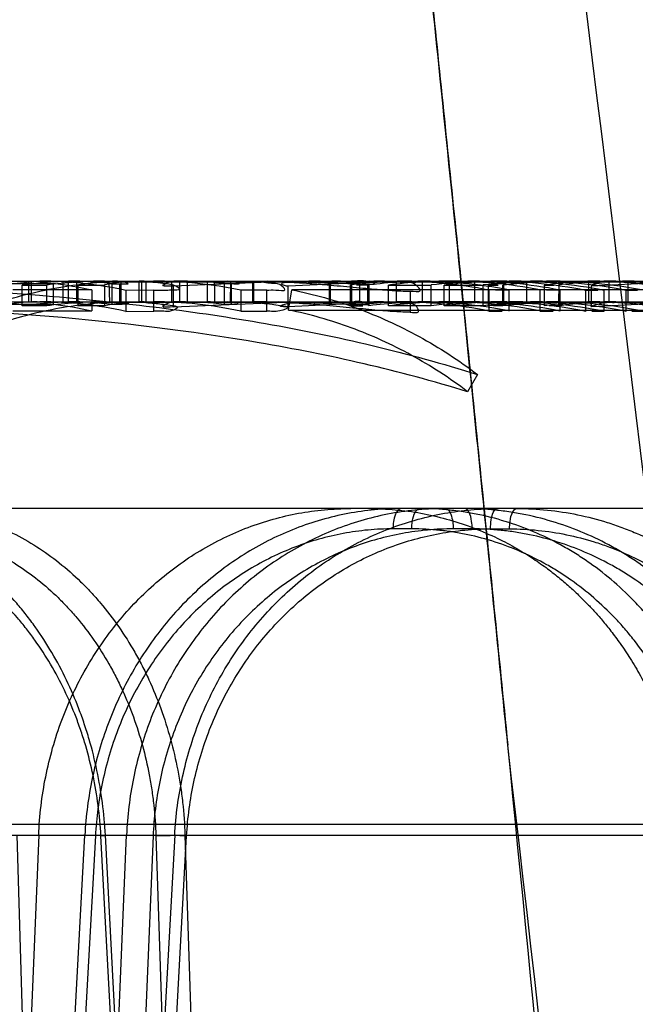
# Model space of a CAD drawing. Header units: millimetres. Extents: x 0 to 297, y 0 to 210.
# Tile 329 of 499: x 145.287 to 145.3495, y 160.0511 to 160.1511. Entities that reach past the tile are written whole.
import ezdxf

# ---------------------------------------------------------------- set-up
doc = ezdxf.new("R2010")
doc.units = ezdxf.units.MM
doc.header["$LTSCALE"] = 16.335
doc.layers.add('INTFCLR_144815', color=7, linetype='CONTINUOUS')

msp = doc.modelspace()

# ---------------------------------------------------------------- linework, layer by layer
at = {"layer": 'INTFCLR_144815', "color": 9, "linetype": 'Continuous'}
for p, q in [((145.2470175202, 160.1245647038), (145.3749629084, 160.124564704)), ((145.2927495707, 160.1224642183), (145.2927495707, 160.1245642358)), ((145.297091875, 160.1243015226), (145.297091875, 160.1221916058)), ((145.3040045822, 160.1224644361), (145.3040045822, 160.1245644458)), ((145.3084507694, 160.1243091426), (145.3084507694, 160.1221995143)), ((145.3206759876, 160.1245647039), (145.3206759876, 160.1224647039)), ((145.3215070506, 160.1224647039), (145.3215070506, 160.1245647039)), ((145.325200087, 160.1245647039), (145.325200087, 160.1224647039)), ((145.3278594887, 160.1224647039), (145.3278594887, 160.1245647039)), ((145.3450576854, 160.1219494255), (145.3450576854, 160.1240682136)), ((145.3005667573, 160.1215016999), (145.3005667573, 160.123637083)), ((145.3120555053, 160.1215205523), (145.3120555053, 160.1236552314)), ((145.2859169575, 160.1224647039), (145.2930516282, 160.1224647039)), ((145.2955687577, 160.1224647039), (145.2969051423, 160.1224647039)), ((145.2970518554, 160.1224647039), (145.3036085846, 160.1224647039)), ((145.3063333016, 160.1224646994), (145.3121369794, 160.1224647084)), ((145.3132011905, 160.122464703), (145.322526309, 160.122464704)), ((145.3229137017, 160.1224647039), (145.3267744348, 160.1224647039)), ((145.3273896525, 160.1224647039), (145.3307328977, 160.1224647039)), ((145.332493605, 160.1224647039), (145.3364388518, 160.1224647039)), ((145.3366769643, 160.1224647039), (145.3446534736, 160.1224647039)), ((145.3462889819, 160.1224647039), (145.3538668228, 160.1224647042)), ((145.3686807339, 160.1014647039), (145.0977518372, 160.1014647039)), ((145.3267743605, 160.099401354), (145.3248767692, 160.099401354)), ((145.3329199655, 160.099401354), (145.3309807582, 160.099401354)), ((145.3347771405, 160.099401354), (145.3367163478, 160.099401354)), ((145.0341136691, 160.0693955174), (145.4308861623, 160.0693955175)), ((145.0806249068, 160.0682964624), (145.4036327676, 160.0682964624)), ((145.2888345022, 159.9964647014), (145.2866897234, 160.0682964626)), ((145.2896389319, 159.9964647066), (145.2935710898, 160.0682964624)), ((145.2946450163, 160.0682232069), (145.29071477, 159.9964647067)), ((145.2947559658, 159.9964647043), (145.2978080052, 160.0682964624)), ((145.2952080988, 160.0682232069), (145.296053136, 160.0682897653)), ((145.2952080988, 160.0682232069), (145.296053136, 160.0682897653)), ((145.2989986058, 159.9964647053), (145.2952080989, 160.068223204)), ((145.2994521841, 159.9964647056), (145.2956548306, 160.0682964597)), ((145.3005072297, 160.0682232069), (145.2974602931, 159.9964647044)), ((145.3026975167, 160.068296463), (145.2987506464, 159.9964647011)), ((145.2999688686, 159.9964647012), (145.3039135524, 160.0682232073)), ((145.3007950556, 160.0682232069), (145.3037412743, 160.0682964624)), ((145.3007950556, 160.0682232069), (145.3031131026, 159.9964647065)), ((145.3037412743, 160.0682964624), (145.3060587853, 159.9964647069))]:
    msp.add_line(p, q, dxfattribs=at)
at = {"layer": 'INTFCLR_144815', "color": 6, "linetype": 'Continuous'}
for p, q in [((145.2849895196, 160.1241748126), (145.2887341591, 160.1245647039)), ((145.285112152, 160.1243143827), (145.2903634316, 160.1243143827)), ((145.2872171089, 160.1220546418), (145.2872171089, 160.1241695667)), ((145.2872171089, 160.1241668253), (145.2896947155, 160.1241668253)), ((145.2878826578, 160.1224647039), (145.2878826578, 160.1245647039)), ((145.2881319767, 160.1245647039), (145.2881319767, 160.1224647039)), ((145.2896947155, 160.1220517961), (145.2896947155, 160.1241668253)), ((145.2903634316, 160.124310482), (145.2903634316, 160.1222009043)), ((145.2913419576, 160.1245647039), (145.2913419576, 160.1224647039)), ((145.2919133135, 160.1224642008), (145.2919133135, 160.1245642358)), ((145.2927495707, 160.1245642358), (145.2919133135, 160.1245642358)), ((145.2972165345, 160.124492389), (145.2927495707, 160.1245642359)), ((145.2928631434, 160.1241703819), (145.2928631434, 160.1220554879)), ((145.2928631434, 160.1241703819), (145.2955692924, 160.1241703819)), ((145.2955692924, 160.1241745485), (145.2955692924, 160.1220598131)), ((145.2959982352, 160.1244992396), (145.2960845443, 160.1224016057)), ((145.2959982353, 160.1244992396), (145.3635080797, 160.1244992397)), ((145.2963595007, 160.1243011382), (145.297091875, 160.1243015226)), ((145.2963595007, 160.1221912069), (145.2963595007, 160.1243011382)), ((145.2970518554, 160.1245647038), (145.2997564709, 160.1244918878)), ((145.2972165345, 160.124492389), (145.2972165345, 160.1223896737)), ((145.2991013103, 160.1224647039), (145.2991013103, 160.1245647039)), ((145.2993350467, 160.1245647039), (145.2993350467, 160.1224647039)), ((145.2997564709, 160.1244918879), (145.2997564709, 160.1223891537)), ((145.3023632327, 160.1245647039), (145.3023632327, 160.1224647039)), ((145.3147082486, 160.1245647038), (145.3025637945, 160.1240655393)), ((145.3025637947, 160.1219466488), (145.3025637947, 160.1240655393)), ((145.3032202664, 160.1224644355), (145.3032202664, 160.1245644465)), ((145.3040045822, 160.1245644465), (145.3032202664, 160.1245644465)), ((145.3083676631, 160.1244956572), (145.3040045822, 160.1245644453)), ((145.3059971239, 160.1245583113), (145.3063332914, 160.1245647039)), ((145.3059971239, 160.1245583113), (145.3059971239, 160.122458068)), ((145.3067866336, 160.1244951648), (145.3060248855, 160.1244998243)), ((145.3067866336, 160.1244951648), (145.3060248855, 160.1244998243)), ((145.3121369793, 160.124564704), (145.3067866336, 160.1244951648)), ((145.3067866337, 160.122392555), (145.3067866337, 160.1244951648)), ((145.3077651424, 160.124309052), (145.3084507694, 160.1243091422)), ((145.3077651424, 160.1221994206), (145.3077651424, 160.1243090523)), ((145.3107206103, 160.1244956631), (145.3080495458, 160.124564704)), ((145.3083676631, 160.1223930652), (145.3083968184, 160.1245647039)), ((145.3105991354, 160.1245647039), (145.3105991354, 160.1224647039)), ((145.3107206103, 160.124495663), (145.3107206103, 160.1223930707)), ((145.3132011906, 160.1245647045), (145.322327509, 160.1242529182)), ((145.3142404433, 160.1240809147), (145.3245160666, 160.1245647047)), ((145.3142404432, 160.1219626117), (145.3142404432, 160.1240809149)), ((145.3184319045, 160.1224647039), (145.3184319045, 160.1245647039)), ((145.322526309, 160.1245647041), (145.318489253, 160.1244986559)), ((145.318489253, 160.1244986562), (145.318489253, 160.1223961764)), ((145.3195339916, 160.1245647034), (145.3186787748, 160.1245566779)), ((145.3195339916, 160.1245647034), (145.3186787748, 160.1245566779)), ((145.3205584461, 160.1220590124), (145.3205584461, 160.1241737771)), ((145.3223275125, 160.1221411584), (145.3223275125, 160.1242529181)), ((145.3224283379, 160.1241740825), (145.3224283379, 160.1220593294)), ((145.3244291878, 160.1220562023), (145.3244291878, 160.12417107)), ((145.3244291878, 160.1241685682), (145.3287611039, 160.1241685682)), ((145.3287611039, 160.1220536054), (145.3287611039, 160.1241685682)), ((145.3300670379, 160.1220568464), (145.3300670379, 160.1241716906)), ((145.3300670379, 160.124169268), (145.3340301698, 160.124169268)), ((145.3305738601, 160.1245273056), (145.3318710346, 160.1245605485)), ((145.3331397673, 160.1245281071), (145.3305738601, 160.1245281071)), ((145.3305738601, 160.1245273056), (145.3305738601, 160.1224259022)), ((145.3331397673, 160.1245281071), (145.3331397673, 160.1224267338)), ((145.3340301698, 160.1220543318), (145.3340301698, 160.124169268)), ((145.3345878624, 160.122058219), (145.3345878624, 160.1241730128)), ((145.3345878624, 160.1241668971), (145.3355610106, 160.1241668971)), ((145.3360474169, 160.1220518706), (145.3360474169, 160.1241668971)), ((145.3360974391, 160.1245269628), (145.3374155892, 160.1245605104)), ((145.3384503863, 160.1245278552), (145.3360974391, 160.1245278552)), ((145.3360974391, 160.1245269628), (145.3360974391, 160.1224255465)), ((145.3384503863, 160.1245278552), (145.3384503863, 160.1224264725)), ((145.3402390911, 160.1241649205), (145.3402390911, 160.1220498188)), ((145.3402390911, 160.1241649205), (145.3412120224, 160.1241649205)), ((145.341714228, 160.1245431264), (145.3416986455, 160.1220555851)), ((145.341714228, 160.1245431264), (145.3447268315, 160.1245431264)), ((145.3447268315, 160.1245430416), (145.3447268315, 160.1224422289)), ((145.3550116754, 160.1245647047), (145.3450576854, 160.1240682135)), ((145.346804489, 160.1245647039), (145.346804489, 160.1224647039)), ((145.3487626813, 160.1224647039), (145.3487626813, 160.1245647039)), ((145.294274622, 160.1236699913), (145.2862444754, 160.1236699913)), ((145.294274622, 160.1236699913), (145.294274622, 160.1215358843)), ((145.3005667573, 160.123637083), (145.297741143, 160.123629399)), ((145.297741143, 160.123629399), (145.297741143, 160.1214937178)), ((145.3120555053, 160.1236552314), (145.3094220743, 160.1236475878)), ((145.3094220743, 160.1236475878), (145.3094220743, 160.1215126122)), ((145.3142710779, 160.1216278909), (145.314584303, 160.1236965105)), ((145.3849694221, 160.1236965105), (145.314584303, 160.1236965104)), ((145.3266230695, 160.1235480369), (145.3266230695, 160.1214091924)), ((145.3346274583, 160.1236572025), (145.3346274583, 160.1215225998)), ((145.3366531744, 160.1236623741), (145.3353026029, 160.1236623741)), ((145.3366531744, 160.1236623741), (145.3366531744, 160.1215279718)), ((145.3397852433, 160.1236675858), (145.3397852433, 160.1215333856)), ((145.3418109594, 160.1236623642), (145.3404605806, 160.1236623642)), ((145.3418109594, 160.1236623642), (145.3418109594, 160.1215279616)), ((145.3444359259, 160.1236226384), (145.3444359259, 160.1214866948)), ((145.3463058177, 160.1236224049), (145.3463058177, 160.1214864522)), ((145.3485455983, 160.1236317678), (145.3497229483, 160.1236317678)), ((145.3485455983, 160.1236297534), (145.3485455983, 160.1214940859)), ((145.2903634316, 160.1222049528), (145.285112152, 160.1222049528)), ((145.2896947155, 160.1220517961), (145.2872171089, 160.1220517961)), ((145.2919133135, 160.1224642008), (145.2927495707, 160.1224642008)), ((145.2972165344, 160.122389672), (145.2927495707, 160.12246422)), ((145.2955692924, 160.1220554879), (145.2928631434, 160.1220554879)), ((145.2930516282, 160.1224647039), (145.2955687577, 160.1224647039)), ((145.3636077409, 160.1224016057), (145.2960845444, 160.1224016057)), ((145.297091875, 160.1221916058), (145.2963595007, 160.1221912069)), ((145.2969051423, 160.1224647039), (145.2970518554, 160.1224647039)), ((145.2997564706, 160.1223891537), (145.2970518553, 160.1224647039)), ((145.3025637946, 160.1219466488), (145.3147082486, 160.1224647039)), ((145.3032202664, 160.1224644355), (145.3040045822, 160.1224644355)), ((145.3036085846, 160.1224647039), (145.3063333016, 160.1224646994)), ((145.3040045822, 160.1224644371), (145.308367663, 160.1223930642)), ((145.3059526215, 160.1224459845), (145.3067866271, 160.122392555)), ((145.3059526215, 160.1224459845), (145.3067866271, 160.122392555)), ((145.3063333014, 160.1224646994), (145.3059971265, 160.1224580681)), ((145.3067866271, 160.122392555), (145.3121369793, 160.1224647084)), ((145.3084507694, 160.1221995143), (145.3077651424, 160.1221994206)), ((145.3107206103, 160.1223930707), (145.3080495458, 160.1224647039)), ((145.308367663, 160.1223930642), (145.3091376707, 160.1223420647)), ((145.308367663, 160.1223930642), (145.3091376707, 160.1223420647)), ((145.3121369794, 160.1224647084), (145.3132011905, 160.122464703)), ((145.3223275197, 160.1221411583), (145.3132011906, 160.1224647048)), ((145.3245160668, 160.1224647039), (145.314240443, 160.1219626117)), ((145.3184407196, 160.1224036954), (145.3193482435, 160.1224642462)), ((145.3184407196, 160.1224036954), (145.3193482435, 160.1224642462)), ((145.3184892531, 160.1223961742), (145.322526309, 160.1224647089)), ((145.322526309, 160.122464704), (145.3229137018, 160.1224647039)), ((145.3287611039, 160.1220536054), (145.3244291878, 160.1220536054)), ((145.3267744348, 160.1224647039), (145.3273896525, 160.1224647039)), ((145.3340301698, 160.1220543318), (145.3300670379, 160.1220543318)), ((145.3305738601, 160.1224267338), (145.3331397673, 160.1224267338)), ((145.3307328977, 160.1224647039), (145.332493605, 160.1224647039)), ((145.3325198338, 160.1224647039), (145.3312223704, 160.1224474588)), ((145.3360474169, 160.1220518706), (145.3350745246, 160.1220518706)), ((145.3360974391, 160.1224264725), (145.3384503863, 160.1224264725)), ((145.3364388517, 160.1224647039), (145.3366769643, 160.1224647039)), ((145.3380748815, 160.1224647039), (145.3367564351, 160.1224473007)), ((145.3416986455, 160.1220498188), (145.3407258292, 160.1220498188)), ((145.3447268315, 160.1224423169), (145.341714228, 160.1224423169)), ((145.3446534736, 160.1224647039), (145.3462889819, 160.1224647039)), ((145.3550116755, 160.1224647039), (145.3450576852, 160.1219494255)), ((145.2862444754, 160.1215358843), (145.294274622, 160.1215358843)), ((145.297741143, 160.1214937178), (145.3005667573, 160.1215016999)), ((145.3094220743, 160.1215126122), (145.3120555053, 160.1215205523)), ((145.3142710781, 160.1216278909), (145.3846077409, 160.121627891)), ((145.3346274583, 160.1215279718), (145.3359784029, 160.1215279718)), ((145.3397852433, 160.1215279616), (145.3411361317, 160.1215279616)), ((145.3503116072, 160.1214961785), (145.3491342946, 160.1214961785)), ((145.3334528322, 160.115093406), (145.332457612, 160.1133357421)), ((145.2888859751, 160.0682964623), (145.285966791, 159.9964647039)), ((145.2946450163, 160.0682232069), (145.2934324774, 160.068298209)), ((145.2946450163, 160.0682232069), (145.2934324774, 160.068298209)), ((145.3005072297, 160.0682232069), (145.2978080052, 160.0682964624)), ((145.3025090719, 160.0683030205), (145.3039135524, 160.0682232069)), ((145.3025090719, 160.0683030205), (145.3039135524, 160.0682232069))]:
    msp.add_line(p, q, dxfattribs=at)
for centre, radius, start, end in [((145.2930555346, 160.0812360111), 0.0433287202, 90.0051656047, 97.744005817), ((145.2890057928, 160.0833109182), 0.0412537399, 77.77531255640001, 89.990039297), ((145.295568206, 160.0813110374), 0.04325365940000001, 89.99926914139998, 97.8044007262), ((145.2858532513, 160.084998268), 0.0395701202, 77.712249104, 83.4552302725), ((145.291712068, 160.0834617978), 0.0411029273, 83.5077869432, 89.7194708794), ((145.2969239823, 160.1036822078), 0.0208826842, 90.0516917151, 101.2131780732), ((145.2995990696, 160.1035655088), 0.0209991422, 90.02176698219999, 101.0637060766), ((145.3005474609, 160.0811730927), 0.0433915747, 78.1984113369, 89.9921842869), ((145.3030696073, 160.0813175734), 0.043247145, 83.766854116, 89.8003995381), ((145.3267765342, 160.0749180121), 0.0496467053, 90.0024228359, 97.1950055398), ((145.3218050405, 160.5440001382), 0.4198266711, 269.9149355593, 270.0850644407), ((145.3286427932, 160.0749373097), 0.04962739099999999, 90.0010069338, 97.1935906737), ((145.3307347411, 160.0738652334), 0.0506994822, 90.002083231, 97.1444427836), ((145.3253067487, 160.0762490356), 0.0483156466, 78.8771953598, 89.99564603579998), ((145.3273811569, 160.0762070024), 0.0483577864, 78.9457751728, 89.98993415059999), ((145.3350445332, 160.0738911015), 0.0506736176, 92.15419323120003, 97.12289690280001), ((145.3364403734, 160.0726922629), 0.0518724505, 90.00168071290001, 97.0575090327), ((145.3305182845, 160.0762570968), 0.0483075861, 78.9402808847, 89.9957251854), ((145.3324849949, 160.0761983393), 0.0483664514, 78.8826590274, 89.9898002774), ((145.3403815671, 160.0726940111), 0.0518706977, 92.1336533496, 97.0333309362), ((145.3418541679, 160.0569717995), 0.0675929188, 90.00281966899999, 96.17127865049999), ((145.3348061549, 160.0748790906), 0.04968559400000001, 78.824560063, 89.99618879), ((145.3434177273, 160.0571253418), 0.0674393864, 91.447428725, 96.27426850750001), ((145.3366692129, 160.0748334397), 0.0497313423, 78.82692523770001, 89.991069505), ((145.33885052, 160.0738327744), 0.0507319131, 78.9827873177, 89.99682514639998), ((145.3460913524, 160.0821473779), 0.0424176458, 91.84345059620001, 97.93025911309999), ((145.3406335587, 160.0737944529), 0.0507703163, 79.0107852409, 89.99253681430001), ((145.3474746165, 160.0820588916), 0.04250579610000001, 90.0049476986, 97.80988459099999), ((145.3446511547, 160.0726652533), 0.0518994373, 79.1480389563, 89.99743996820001), ((145.3462922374, 160.0727306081), 0.0518341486, 79.1689651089, 90.00359850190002), ((145.345059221, 159.8414114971), 0.2822115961, 89.87345591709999, 90.12654408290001), ((145.2887552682, 160.1047469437), 0.0177180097, 90.06826283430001, 102.2711624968), ((145.2930534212, 160.0807286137), 0.0417360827, 90.0024613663, 98.0384966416), ((145.289003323, 160.0826701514), 0.0397947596, 77.31608011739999, 89.9861180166), ((145.295570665, 160.0807360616), 0.0417286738, 90.0026188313, 98.09490876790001), ((145.2858636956, 160.0843753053), 0.0380922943, 77.24375898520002, 83.21597154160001), ((145.2917124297, 160.0828505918), 0.0396141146, 83.26321073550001, 89.7094510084), ((145.299610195, 160.1021057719), 0.0203591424, 90.053761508, 101.4481736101), ((145.3005468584, 160.0806275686), 0.04183730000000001, 77.75240525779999, 89.99106882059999), ((145.3030696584, 160.0807792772), 0.0416854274, 83.53242752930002, 89.7929918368), ((145.321181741, 160.5259792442), 0.4039205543, 269.9115861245, 270.0884138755), ((145.3267753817, 160.0746281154), 0.04783658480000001, 90.00113414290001, 97.4673909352), ((145.3286441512, 160.0746082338), 0.047856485, 90.00267011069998, 97.46291585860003), ((145.3307337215, 160.073611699), 0.0488530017, 90.00096614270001, 97.41476053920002), ((145.3253099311, 160.0759214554), 0.0465433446, 78.45190515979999, 89.99939791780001), ((145.3273944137, 160.0759813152), 0.04648336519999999, 78.5107551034, 90.00586872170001), ((145.3350459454, 160.0736039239), 0.0488608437, 92.2358127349, 97.39028029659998), ((145.3364395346, 160.0724787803), 0.0499859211, 90.0007826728, 97.324330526), ((145.330521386, 160.0759286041), 0.04653619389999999, 78.5175428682, 89.9993810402), ((145.3324984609, 160.0759741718), 0.04649050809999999, 78.4449556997, 90.0059845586), ((145.3403827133, 160.0724534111), 0.05001133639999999, 92.21433308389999, 97.297543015), ((145.3418528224, 160.0573412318), 0.06512346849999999, 90.001742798, 96.40505949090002), ((145.3348105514, 160.0746133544), 0.0478514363, 78.39570776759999, 90.0013069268), ((145.3434185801, 160.0574532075), 0.065011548, 91.5022466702, 96.5103313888), ((145.3366828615, 160.074660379), 0.0478043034, 78.3870928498, 90.0070681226), ((145.338855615, 160.0736130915), 0.0488516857, 78.559206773, 90.0026786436), ((145.3460867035, 160.0816287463), 0.0408361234, 91.9083427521, 98.23288188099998), ((145.3406465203, 160.073655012), 0.048809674, 78.579064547, 90.00745214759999), ((145.3474798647, 160.0814177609), 0.0410470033, 90.0124493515, 98.09668384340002), ((145.3446570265, 160.0724971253), 0.0499676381, 78.7299455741, 90.0040738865), ((145.3462958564, 160.0725373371), 0.0499273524, 78.754267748, 90.0078890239), ((145.3456825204, 159.8497415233), 0.2717456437, 89.8685817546, 90.13141824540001)]:
    msp.add_arc(centre, radius, start, end, dxfattribs=at)
msp.add_ellipse((144.8596077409, 157.5724216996), major_axis=(0, 4.2740646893), ratio=0.1377199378, start_param=-0.9685585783, end_param=-0.9445698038, dxfattribs=at)
at = {"layer": 'INTFCLR_144815', "color": 7, "linetype": 'Continuous'}
for points, knots in [([(145.2885356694, 160.5483959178), (145.2881768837, 160.5484027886), (145.2880291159, 160.547272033), (145.2879020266, 160.5462995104), (145.2878541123, 160.5450422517), (145.2878390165, 160.5438481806), (145.2878490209, 160.5426019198), (145.2878770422, 160.5413239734), (145.287926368, 160.5398406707), (145.2879877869, 160.5384264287), (145.2880571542, 160.5370496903), (145.2881218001, 160.5358805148), (145.2881947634, 160.5346558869), (145.2882763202, 160.5333681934), (145.2883739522, 160.531911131), (145.2884909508, 160.5302555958), (145.2886240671, 160.5284626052), (145.2887751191, 160.5265130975), (145.2889464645, 160.5243850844), (145.2891395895, 160.5220718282), (145.2893573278, 160.5195455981), (145.2896055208, 160.5167483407), (145.2898875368, 160.5136574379), (145.2902022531, 160.5102939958), (145.2905545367, 160.5066125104), (145.290964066, 160.5024222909), (145.2914181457, 160.4978694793), (145.2919235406, 160.4928903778), (145.2924898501, 160.4873974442), (145.2931482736, 160.481105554), (145.2938898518, 160.4741151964), (145.2947322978, 160.4662672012), (145.2956839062, 160.4574949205), (145.2967801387, 160.4474807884), (145.2980195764, 160.4362432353), (145.299427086, 160.4235576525), (145.3010135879, 160.4093195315), (145.3027543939, 160.393734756), (145.3046438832, 160.3768277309), (145.3066454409, 160.3588961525), (145.3087705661, 160.3398031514), (145.3109834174, 160.3198358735), (145.3132747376, 160.2990441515), (145.3156271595, 160.2775527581), (145.3180548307, 160.255198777), (145.3205695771, 160.2318356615), (145.323149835, 160.207623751), (145.3257579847, 160.182885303), (145.3283819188, 160.1577137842), (145.3310417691, 160.1318902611), (145.3337731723, 160.1050316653), (145.3356055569, 160.0867676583), (145.336537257, 160.0774146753)], [0, 0, 0, 0, 0.0022727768, 0.0047552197, 0.0072724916, 0.0099339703, 0.0124032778, 0.0151433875, 0.0180360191, 0.0218007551, 0.0241093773, 0.0267664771, 0.0292170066, 0.0318792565, 0.0349383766, 0.0384659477, 0.0423906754, 0.04632546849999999, 0.0508500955, 0.0559119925, 0.0610273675, 0.0669092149, 0.0736979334, 0.08068481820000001, 0.088304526, 0.0971210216, 0.107349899, 0.1172826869, 0.1288180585, 0.1423236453, 0.1573498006, 0.173339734, 0.1923142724, 0.213234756, 0.2371428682, 0.2639186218, 0.2940716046, 0.3278777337, 0.3632382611, 0.4018184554, 0.4421522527, 0.4849100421, 0.5290549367, 0.5746333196, 0.6218382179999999, 0.6714657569, 0.7234577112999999, 0.7760520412, 0.8290144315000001, 0.8837447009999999, 0.9404699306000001, 1, 1, 1, 1]), ([(145.3365372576, 160.077414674), (145.3356882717, 160.0859337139), (145.3340844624, 160.1019323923), (145.33179393, 160.1245016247), (145.3297554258, 160.1443844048), (145.3279332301, 160.1620002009), (145.3262945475, 160.1777196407), (145.3248198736, 160.1917695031), (145.323476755, 160.2044887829), (145.3222386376, 160.2161514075), (145.3211010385, 160.2268159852), (145.3200722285, 160.2364199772), (145.3191576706, 160.2449262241), (145.3183384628, 160.252520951), (145.3176041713, 160.2593094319), (145.3169486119, 160.2653561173), (145.3163622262, 160.2707535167), (145.3158344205, 160.2756027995), (145.3153627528, 160.27992909), (145.3149330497, 160.283864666), (145.314548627, 160.2873808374), (145.3142040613, 160.2905286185), (145.3138913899, 160.2933820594), (145.3136072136, 160.2959729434), (145.313347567, 160.2983380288), (145.31311321, 160.300471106), (145.3128984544, 160.3024243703), (145.3127014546, 160.3042149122), (145.3125213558, 160.305850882), (145.3123501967, 160.3074048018), (145.3121900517, 160.3088579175), (145.3119924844, 160.3106497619), (145.311852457, 160.3119188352), (145.3117563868, 160.3127894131)], [0, 0, 0, 0, 0.1085181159, 0.2038078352, 0.2875461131, 0.3618636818, 0.4282885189, 0.487877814, 0.5409311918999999, 0.5904083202, 0.6365382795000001, 0.6768771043, 0.7128403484, 0.7449807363, 0.7737025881, 0.7993897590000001, 0.8220747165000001, 0.8425199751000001, 0.8612199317, 0.8772376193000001, 0.8927018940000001, 0.9060547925, 0.9173756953, 0.9290872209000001, 0.9390925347, 0.9475344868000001, 0.9562877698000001, 0.964000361, 0.9703674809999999, 0.9771498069, 0.9838162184, 0.9888979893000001, 1, 1, 1, 1])]:
    msp.add_open_spline(points, degree=3, knots=knots, dxfattribs=at)
at = {"layer": 'INTFCLR_144815', "color": 9, "linetype": 'Continuous'}
for points, knots in [([(145.3977835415, 159.6608423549), (145.3914691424, 159.7281918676), (145.3766880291, 159.8771540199), (145.3512299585, 160.1029226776), (145.3215784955, 160.3315058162), (145.2997373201, 160.4783436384), (145.2885356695, 160.5483959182)], [0, 0, 0, 0, 0.2268957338, 0.5020939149, 0.7620442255, 1, 1, 1, 1]), ([(145.2956548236, 160.0682964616), (145.295539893, 160.07049612), (145.2951161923, 160.0737792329), (145.2941839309, 160.0775057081), (145.293530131, 160.0795849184), (145.2924476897, 160.082597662), (145.2908493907, 160.0859493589), (145.2888567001, 160.0890270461), (145.287625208, 160.0906740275), (145.2857330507, 160.092977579), (145.2835964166, 160.0950458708), (145.2812546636, 160.0967960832), (145.2796759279, 160.0978537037), (145.2768454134, 160.0994452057), (145.2737907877, 160.1005613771), (145.2711137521, 160.1011187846), (145.2693231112, 160.1013843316), (145.2679671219, 160.1014647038), (145.267065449, 160.1014647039)], [0, 0, 0, 0, 0.1372712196, 0.2052298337, 0.2392153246, 0.2730583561, 0.4047297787, 0.4692984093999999, 0.5013153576, 0.5328355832, 0.6550823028, 0.685130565, 0.7150016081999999, 0.7734436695, 0.8872368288, 0.9156003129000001, 0.9438071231, 1, 1, 1, 1]), ([(145.2757604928, 160.1014647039), (145.277550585, 160.1014647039), (145.2802578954, 160.1011438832), (145.2832829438, 160.1002363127), (145.2849830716, 160.0995653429), (145.2875204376, 160.0983954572), (145.2903238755, 160.0965928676), (145.2928233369, 160.0943826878), (145.2941915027, 160.092980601), (145.2961889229, 160.0907245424), (145.2979311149, 160.0882057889), (145.2993969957, 160.0855056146), (145.3003230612, 160.0836083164), (145.3017493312, 160.0801403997), (145.302748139, 160.0764839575), (145.3032981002, 160.0732673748), (145.3035856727, 160.0710691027), (145.3037047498, 160.069406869), (145.3037412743, 160.0682964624)], [0, 0, 0, 0, 0.1122131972, 0.1688827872, 0.1976770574, 0.2267148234, 0.3439892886, 0.40465764, 0.4356288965, 0.4667317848, 0.5935166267, 0.6262191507, 0.6593305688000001, 0.7258095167, 0.8610570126, 0.8956709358, 0.930355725, 1, 1, 1, 1]), ([(145.3257307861, 160.1014647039), (145.3254549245, 160.1014647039), (145.324927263, 160.1006250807), (145.3248803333, 160.0999033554), (145.3248767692, 160.099401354)], [0, 0, 0, 0, 0.3546346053, 1, 1, 1, 1]), ([(145.3267743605, 160.099401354), (145.3267761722, 160.0996565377), (145.3268342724, 160.1002539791), (145.3270008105, 160.1010067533), (145.3274377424, 160.1014647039), (145.3276283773, 160.1014647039)], [0, 0, 0, 0, 0.3249454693, 0.7572556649, 1, 1, 1, 1]), ([(145.3593574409, 160.0682964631), (145.3592663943, 160.0704970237), (145.358843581, 160.0737888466), (145.3578563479, 160.0775096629), (145.3571545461, 160.0795870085), (145.3559781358, 160.0826152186), (145.3542199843, 160.0859773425), (145.352034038, 160.0890345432), (145.3506742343, 160.0906773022), (145.348557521, 160.0930007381), (145.3461728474, 160.0950647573), (145.3435803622, 160.0967985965), (145.3418094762, 160.0978589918), (145.3386125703, 160.099460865), (145.3351928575, 160.1005654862), (145.3321959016, 160.1011191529), (145.3301748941, 160.1013847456), (145.3286462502, 160.1014647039), (145.3276283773, 160.1014647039)], [0, 0, 0, 0, 0.1304370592, 0.1952530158, 0.2277726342, 0.2602431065, 0.3876391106, 0.4509388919, 0.4825686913, 0.5138780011, 0.6370759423, 0.6678190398, 0.6985664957, 0.7592577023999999, 0.8793245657, 0.9095586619, 0.9397177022, 1, 1, 1, 1]), ([(145.3302283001, 160.1014647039), (145.3304880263, 160.1014647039), (145.330938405, 160.1005797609), (145.3309776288, 160.0999016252), (145.3309807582, 160.099401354)], [0, 0, 0, 0, 0.3417416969, 1, 1, 1, 1]), ([(145.3649931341, 160.0682964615), (145.3648718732, 160.0705001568), (145.364396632, 160.0737954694), (145.3633419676, 160.077511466), (145.3625990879, 160.0795878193), (145.361356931, 160.0826210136), (145.3595157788, 160.0859842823), (145.3572480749, 160.0890361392), (145.3558392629, 160.0906779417), (145.3536447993, 160.0930046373), (145.351183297, 160.0950672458), (145.3485169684, 160.0967988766), (145.3466945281, 160.0978594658), (145.3434082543, 160.0994615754), (145.3399042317, 160.100565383), (145.3368365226, 160.1011191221), (145.3347698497, 160.1013846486), (145.3332075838, 160.1014647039), (145.3321675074, 160.1014647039)], [0, 0, 0, 0, 0.1288424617, 0.1930338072, 0.2252879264, 0.2575272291, 0.3843636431, 0.447594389, 0.4792415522, 0.5106015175, 0.6342979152, 0.6652280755, 0.6961834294, 0.7573337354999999, 0.8784031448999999, 0.9088847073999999, 0.939282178, 1, 1, 1, 1]), ([(145.3329199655, 160.099401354), (145.3329183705, 160.0996563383), (145.3328655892, 160.1002531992), (145.3327316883, 160.1009756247), (145.3323436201, 160.1014647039), (145.3321675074, 160.1014647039)], [0, 0, 0, 0, 0.3325914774, 0.7702901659, 1, 1, 1, 1]), ([(145.3347771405, 160.099401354), (145.3347790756, 160.0997107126), (145.3348379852, 160.1003632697), (145.3350892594, 160.1014647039), (145.3355295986, 160.1014647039)], [0, 0, 0, 0, 0.4126491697, 1, 1, 1, 1]), ([(145.3367163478, 160.099401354), (145.3367179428, 160.0996563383), (145.3367707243, 160.1002531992), (145.3369046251, 160.1009756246), (145.3372926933, 160.1014647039), (145.3374688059, 160.1014647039)], [0, 0, 0, 0, 0.3325914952, 0.7702902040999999, 1, 1, 1, 1]), ([(145.3374688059, 160.1014647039), (145.3395315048, 160.1014647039), (145.3426395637, 160.1011475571), (145.3461460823, 160.1002386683), (145.3481145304, 160.0995667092), (145.351021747, 160.0984076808), (145.3542550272, 160.0966212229), (145.3571806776, 160.0943910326), (145.3587720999, 160.0929843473), (145.3610656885, 160.0907511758), (145.3630970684, 160.0882343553), (145.364818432, 160.0855095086), (145.3658945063, 160.0836168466), (145.3675502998, 160.0801700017), (145.3687310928, 160.0765003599), (145.3693855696, 160.0732691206), (145.3697288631, 160.0710720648), (145.3698753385, 160.0694078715), (145.3699233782, 160.0682964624)], [0, 0, 0, 0, 0.1208501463, 0.1814032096, 0.2119749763, 0.2426503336, 0.3647425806, 0.4266530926, 0.4579310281, 0.4891255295, 0.6141870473, 0.6459586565, 0.6779489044, 0.7416879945, 0.8697536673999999, 0.9022899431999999, 0.9348235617, 1, 1, 1, 1]), ([(145.2952080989, 160.0682232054), (145.2950988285, 160.0702909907), (145.294698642, 160.0733772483), (145.293819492, 160.0768798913), (145.2932035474, 160.078834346), (145.292183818, 160.0816664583), (145.2906789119, 160.0848172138), (145.2888029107, 160.0877099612), (145.2876436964, 160.0892580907), (145.2858627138, 160.091423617), (145.2838518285, 160.0933677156), (145.281648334, 160.0950128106), (145.2801628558, 160.0960069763), (145.2774996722, 160.0975030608), (145.2746259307, 160.0985520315), (145.2721076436, 160.0990762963), (145.2704232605, 160.0993260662), (145.2691477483, 160.0994013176), (145.26829961, 160.099401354)], [0, 0, 0, 0, 0.1372189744, 0.2051572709, 0.2391345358, 0.2729704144, 0.4046232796, 0.4691910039, 0.5012093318, 0.532732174, 0.6549974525, 0.6850517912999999, 0.7149291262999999, 0.7733849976, 0.8872107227, 0.9155819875, 0.9437956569, 1, 1, 1, 1]), ([(145.2745263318, 160.099401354), (145.2762078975, 160.0994012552), (145.2787510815, 160.0990999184), (145.2815924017, 160.0982465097), (145.2831892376, 160.0976159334), (145.2855723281, 160.0965161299), (145.2882051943, 160.0948217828), (145.2905519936, 160.0927441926), (145.291836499, 160.0914262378), (145.2937119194, 160.0893055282), (145.2953470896, 160.0869377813), (145.2967227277, 160.0843997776), (145.2975918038, 160.0826162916), (145.2989300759, 160.0793563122), (145.2998662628, 160.0759192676), (145.3003813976, 160.0728958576), (145.3006504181, 160.0708294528), (145.3007613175, 160.0692669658), (145.3007950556, 160.0682232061)], [0, 0, 0, 0, 0.1121881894, 0.1688419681, 0.1976277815, 0.2266576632, 0.3439058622, 0.4045631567, 0.4355300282, 0.4666294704, 0.5934112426, 0.6261161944, 0.6592317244, 0.7257227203, 0.8610048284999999, 0.8956301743, 0.9303276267, 1, 1, 1, 1]), ([(145.3248767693, 160.099401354), (145.3240306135, 160.0994012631), (145.3223373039, 160.0993236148), (145.3198162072, 160.0989719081), (145.3173297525, 160.0983895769), (145.3148939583, 160.0975802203), (145.3125275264, 160.0965491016), (145.3102482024, 160.0953041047), (145.3080720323, 160.0938548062), (145.3060144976, 160.0922108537), (145.3040893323, 160.0903844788), (145.3023111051, 160.0883880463), (145.3006915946, 160.0862368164), (145.2992427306, 160.0839452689), (145.2979740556, 160.0815293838), (145.2968952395, 160.079005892), (145.2960140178, 160.0763939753), (145.2953360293, 160.0737137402), (145.2948670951, 160.0709845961), (145.2946954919, 160.0691449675), (145.2946450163, 160.0682232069)], [0, 0, 0, 0, 0.0530568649, 0.1061093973, 0.1593969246, 0.2129613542, 0.2668340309, 0.3210375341, 0.3756021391, 0.4305716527, 0.4859732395, 0.5417976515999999, 0.598018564, 0.6546259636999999, 0.7116114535, 0.7689383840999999, 0.8265308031, 0.8842829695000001, 0.9421158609, 1, 1, 1, 1]), ([(145.3309807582, 160.099401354), (145.3301166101, 160.0994012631), (145.3283886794, 160.0993237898), (145.3258173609, 160.0989723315), (145.3232844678, 160.0983902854), (145.3208062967, 160.0975812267), (145.3184018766, 160.0965503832), (145.3160892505, 160.0953056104), (145.3138847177, 160.0938564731), (145.3118039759, 160.0922125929), (145.3098609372, 160.0903862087), (145.308070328, 160.0883896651), (145.3064440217, 160.086238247), (145.304994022, 160.0839464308), (145.3037298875, 160.0815302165), (145.3026612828, 160.0790063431), (145.3017958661, 160.0763940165), (145.3011391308, 160.0737133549), (145.3006967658, 160.0709837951), (145.300546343, 160.0691445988), (145.3005072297, 160.0682232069)], [0, 0, 0, 0, 0.05385141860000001, 0.1076145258, 0.1615168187, 0.2155885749, 0.2698527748, 0.3243277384, 0.3790435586, 0.4340472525, 0.4893727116, 0.5450201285, 0.600975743, 0.6572438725, 0.7138321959, 0.7707214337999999, 0.8278541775, 0.8851436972, 0.9425295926, 1, 1, 1, 1]), ([(145.3039135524, 160.0682232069), (145.303964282, 160.0691462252), (145.3041381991, 160.0709886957), (145.3046157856, 160.073721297), (145.305307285, 160.0764037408), (145.3062063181, 160.0790161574), (145.3073070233, 160.0815390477), (145.3086017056, 160.0839542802), (145.3100808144, 160.0862454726), (145.3117344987, 160.0883963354), (145.3135504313, 160.0903921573), (145.3155165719, 160.0922178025), (145.3176180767, 160.093861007), (145.3198406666, 160.0953093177), (145.3221682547, 160.0965530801), (145.3245846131, 160.0975829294), (145.3270719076, 160.0983912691), (145.3296108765, 160.098972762), (145.3321848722, 160.099323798), (145.3339133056, 160.0994012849), (145.3347771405, 160.099401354)], [0, 0, 0, 0, 0.0573704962, 0.1147152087, 0.1719891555, 0.2291081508, 0.2859985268, 0.3426328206, 0.3989939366, 0.4550614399, 0.5108213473, 0.566261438, 0.6213772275, 0.6761800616, 0.7306953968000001, 0.78495367, 0.8389832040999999, 0.8927952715, 0.9463889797, 1, 1, 1, 1]), ([(145.3565769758, 160.0682232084), (145.3564921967, 160.070291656), (145.3560962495, 160.0733859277), (145.355169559, 160.0768835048), (145.3545109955, 160.0788362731), (145.3534067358, 160.081682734), (145.3517557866, 160.0848430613), (145.3497027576, 160.0877169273), (145.3484256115, 160.089261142), (145.34643763, 160.0914452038), (145.3441975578, 160.0933853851), (145.3417620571, 160.0950151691), (145.3400983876, 160.0960119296), (145.3370949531, 160.0975177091), (145.333881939, 160.0985559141), (145.3310661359, 160.0990766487), (145.3291671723, 160.0993264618), (145.3277307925, 160.0994013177), (145.3267743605, 160.099401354)], [0, 0, 0, 0, 0.1304692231, 0.195296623, 0.2278209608, 0.2602955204, 0.3877013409, 0.4510002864, 0.482628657, 0.5139363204, 0.6371215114, 0.6678607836, 0.6986043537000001, 0.7592876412, 0.8793364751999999, 0.9095668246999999, 0.939722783, 1, 1, 1, 1]), ([(145.3637974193, 160.0682232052), (145.3636826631, 160.0702947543), (145.3632348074, 160.0733924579), (145.3622415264, 160.0768852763), (145.3615424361, 160.0788370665), (145.360373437, 160.0816883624), (145.3586411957, 160.0848499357), (145.3565077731, 160.087718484), (145.3551824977, 160.0892617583), (145.353118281, 160.0914490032), (145.3508029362, 160.0933877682), (145.3482951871, 160.095015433), (145.3465811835, 160.0960123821), (145.3434905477, 160.097518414), (145.3401952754, 160.0985557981), (145.3373104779, 160.0990766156), (145.3353670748, 160.0993263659), (145.3338979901, 160.0994013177), (145.3329199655, 160.099401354)], [0, 0, 0, 0, 0.1288133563, 0.1929938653, 0.2252436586, 0.2574793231, 0.3843072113, 0.4475385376, 0.4791869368, 0.5105487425, 0.6342565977, 0.6651901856, 0.6961489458, 0.7573064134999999, 0.8783917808, 0.9088769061, 0.9392774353, 1, 1, 1, 1]), ([(145.3367163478, 160.099401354), (145.3386546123, 160.0994012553), (145.341575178, 160.0991033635), (145.3448699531, 160.0982487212), (145.3467195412, 160.0976172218), (145.3494510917, 160.0965276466), (145.3524889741, 160.0948484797), (145.3552374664, 160.0927520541), (145.3567324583, 160.0914297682), (145.35888718, 160.0893306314), (145.360795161, 160.0869647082), (145.3624118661, 160.0844034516), (145.3634225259, 160.0826243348), (145.3649775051, 160.0793841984), (145.3660857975, 160.0759347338), (145.3666999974, 160.0728975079), (145.3670219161, 160.0708322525), (145.36715894, 160.0692679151), (145.367203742, 160.068223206)], [0, 0, 0, 0, 0.1208400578, 0.1813858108, 0.2119535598, 0.2426250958, 0.3647039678, 0.4266081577, 0.4578834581, 0.4890757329, 0.614133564, 0.6459059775, 0.6778979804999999, 0.741642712, 0.8697256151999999, 0.9022679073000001, 0.9348083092, 1, 1, 1, 1]), ([(145.383386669, 159.6162597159), (145.3821587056, 159.6301039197), (145.3748701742, 159.7113005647), (145.3600849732, 159.8651079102), (145.3449298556, 160.0049086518), (145.336537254, 160.0774146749)], [0, 0, 0, 0, 0.08995059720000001, 0.5276123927, 1, 1, 1, 1])]:
    msp.add_open_spline(points, degree=3, knots=knots, dxfattribs=at)
at = {"layer": 'INTFCLR_144815', "color": 6, "linetype": 'Continuous'}
for points, knots in [([(145.24701752, 160.1245647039), (145.2542345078, 160.1245587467), (145.2686883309, 160.1244119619), (145.2903742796, 160.1232593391), (145.3121190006, 160.1206242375), (145.3263905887, 160.1173048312), (145.3334528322, 160.115093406)], [0, 0, 0, 0, 0.2481974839, 0.4967363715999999, 0.7464265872, 1, 1, 1, 1]), ([(145.2771297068, 160.1191255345), (145.2781124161, 160.1196544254), (145.28010558, 160.1206391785), (145.2831834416, 160.1218923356), (145.286323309, 160.122912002), (145.2895131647, 160.1236958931), (145.2927413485, 160.1242397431), (145.294911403, 160.1244396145), (145.2959982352, 160.1244992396)], [0, 0, 0, 0, 0.1693161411, 0.3369560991, 0.5037653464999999, 0.6697343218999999, 0.8348603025, 1, 1, 1, 1]), ([(145.297091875, 160.1243015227), (145.2973872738, 160.1243015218), (145.298522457, 160.124216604), (145.2974771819, 160.1244765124), (145.2972165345, 160.124492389)], [0, 0, 0, 0, 0.5307874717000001, 1, 1, 1, 1]), ([(145.297091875, 160.1243015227), (145.2973872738, 160.1243015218), (145.298522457, 160.124216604), (145.2974771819, 160.1244765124), (145.2972165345, 160.124492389)], [0, 0, 0, 0, 0.5307874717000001, 1, 1, 1, 1]), ([(145.3005667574, 160.1236370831), (145.3009234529, 160.1236378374), (145.3015792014, 160.1236333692), (145.3023095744, 160.1236860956), (145.3036211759, 160.1236461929), (145.302427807, 160.1242642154), (145.3016825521, 160.1242931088), (145.3007323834, 160.1244333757), (145.3000767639, 160.1244726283), (145.2997564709, 160.1244918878)], [0, 0, 0, 0, 0.1724522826, 0.296705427, 0.424138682, 0.5575276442, 0.6777415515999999, 0.844867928, 1, 1, 1, 1]), ([(145.3025637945, 160.1240655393), (145.3022060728, 160.1240685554), (145.3009579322, 160.1239157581), (145.3025576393, 160.1247670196), (145.3031476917, 160.1245647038), (145.3036085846, 160.1245647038)], [0, 0, 0, 0, 0.3251001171, 0.5811519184, 1, 1, 1, 1]), ([(145.3084507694, 160.1243091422), (145.3087298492, 160.1243097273), (145.3098720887, 160.1242488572), (145.3086796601, 160.1244777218), (145.3083676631, 160.1244956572)], [0, 0, 0, 0, 0.4717443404, 1, 1, 1, 1]), ([(145.3120555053, 160.1236552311), (145.3123591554, 160.1236563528), (145.3128326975, 160.1237244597), (145.3142632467, 160.1234772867), (145.3133033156, 160.1243986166), (145.3125678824, 160.1242999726), (145.311674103, 160.124449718), (145.311069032, 160.1244757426), (145.3107206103, 160.1244956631)], [0, 0, 0, 0, 0.1743296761, 0.3499940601, 0.4909488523, 0.6500127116, 0.7996410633, 1, 1, 1, 1]), ([(145.3107665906, 160.1245647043), (145.3112253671, 160.1245647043), (145.3121689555, 160.1245530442), (145.3135911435, 160.1245047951), (145.3150243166, 160.1244298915), (145.3164426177, 160.1243344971), (145.3178354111, 160.124224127), (145.3191898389, 160.1241057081), (145.3205081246, 160.1239846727), (145.3217707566, 160.1238675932), (145.3229589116, 160.1237591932), (145.3240382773, 160.1236699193), (145.3250029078, 160.1236021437), (145.3258535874, 160.1235578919), (145.3263799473, 160.1235494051), (145.326623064, 160.1235480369)], [0, 0, 0, 0, 0.0865907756, 0.1780905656, 0.2685651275, 0.3574485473, 0.4463816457, 0.5322644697, 0.6140607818, 0.6962449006, 0.7715996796, 0.8392473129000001, 0.9006583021, 0.9541127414, 1, 1, 1, 1]), ([(145.3174654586, 160.1245647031), (145.3171990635, 160.1245647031), (145.3165247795, 160.1245573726), (145.3154537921, 160.1245276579), (145.3146322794, 160.1244348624), (145.3130317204, 160.1243640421), (145.3139957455, 160.1240824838), (145.3142404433, 160.1240809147)], [0, 0, 0, 0, 0.1707198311, 0.4399561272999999, 0.6392507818, 0.8431817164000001, 1, 1, 1, 1]), ([(145.3174654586, 160.1245647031), (145.3171990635, 160.1245647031), (145.3165247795, 160.1245573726), (145.3154537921, 160.1245276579), (145.3146322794, 160.1244348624), (145.3130317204, 160.1243640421), (145.3139957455, 160.1240824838), (145.3142404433, 160.1240809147)], [0, 0, 0, 0, 0.1707198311, 0.4399561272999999, 0.6392507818, 0.8431817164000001, 1, 1, 1, 1]), ([(145.322327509, 160.1242529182), (145.3225723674, 160.1242545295), (145.3234869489, 160.1242045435), (145.3217765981, 160.1247131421), (145.3212408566, 160.1245647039), (145.3206724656, 160.1245647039)], [0, 0, 0, 0, 0.2322652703, 0.4608531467, 1, 1, 1, 1]), ([(145.322327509, 160.1242529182), (145.3225723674, 160.1242545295), (145.3234869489, 160.1242045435), (145.3217765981, 160.1247131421), (145.3212408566, 160.1245647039), (145.3206724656, 160.1245647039)], [0, 0, 0, 0, 0.2322652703, 0.4608531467, 1, 1, 1, 1]), ([(145.326623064, 160.1235480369), (145.3269655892, 160.1235514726), (145.3280732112, 160.1233317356), (145.3269217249, 160.1245721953), (145.3259731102, 160.124368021), (145.3249242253, 160.1245230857), (145.3239655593, 160.1245500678), (145.3232808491, 160.1245647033), (145.3229137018, 160.1245647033)], [0, 0, 0, 0, 0.1690809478, 0.3034463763, 0.5252702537, 0.662338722, 0.8187739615, 1, 1, 1, 1]), ([(145.349368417, 160.1245647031), (145.3490429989, 160.1245647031), (145.3484262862, 160.1245540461), (145.3475913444, 160.1245367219), (145.3465967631, 160.1244322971), (145.3461264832, 160.1245872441), (145.3448379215, 160.1240696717), (145.3450576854, 160.1240682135)], [0, 0, 0, 0, 0.2224941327, 0.4178054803, 0.5859942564, 0.8497402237, 1, 1, 1, 1]), ([(145.349368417, 160.1245647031), (145.3490429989, 160.1245647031), (145.3484262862, 160.1245540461), (145.3475913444, 160.1245367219), (145.3465967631, 160.1244322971), (145.3461264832, 160.1245872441), (145.3448379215, 160.1240696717), (145.3450576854, 160.1240682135)], [0, 0, 0, 0, 0.2224941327, 0.4178054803, 0.5859942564, 0.8497402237, 1, 1, 1, 1]), ([(145.314584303, 160.1236965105), (145.315706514, 160.1234699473), (145.3179366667, 160.1229298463), (145.3212177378, 160.1218608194), (145.3244261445, 160.120538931), (145.3275495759, 160.1189712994), (145.330574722, 160.1171629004), (145.3325066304, 160.1158077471), (145.3334528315, 160.1150934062)], [0, 0, 0, 0, 0.1642768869, 0.328872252, 0.4947033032, 0.6617291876, 0.8298803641, 1, 1, 1, 1]), ([(145.332457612, 160.1133357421), (145.3254985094, 160.1154698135), (145.3114226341, 160.1186728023), (145.289960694, 160.121208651), (145.2685001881, 160.1223184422), (145.2541781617, 160.1224585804), (145.24701752, 160.1224647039)], [0, 0, 0, 0, 0.2524479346, 0.5018346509, 0.7507678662, 1, 1, 1, 1]), ([(145.2960845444, 160.1224016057), (145.2950360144, 160.122344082), (145.2929429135, 160.1221512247), (145.2898298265, 160.1216264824), (145.286754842, 160.1208704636), (145.283729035, 160.119887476), (145.2807640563, 160.1186799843), (145.2788443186, 160.1177314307), (145.2778980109, 160.117222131)], [0, 0, 0, 0, 0.1652943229, 0.3305000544, 0.4964943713, 0.6632805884, 0.8308415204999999, 1, 1, 1, 1]), ([(145.2928631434, 160.1220511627), (145.2933095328, 160.1221426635), (145.2942042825, 160.1222956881), (145.2955545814, 160.1224340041), (145.2964556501, 160.1224647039), (145.2969051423, 160.1224647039)], [0, 0, 0, 0, 0.3359343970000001, 0.6686207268, 1, 1, 1, 1]), ([(145.2972165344, 160.122389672), (145.2974815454, 160.1223729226), (145.2985798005, 160.1223497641), (145.2974011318, 160.1221916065), (145.2970918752, 160.1221916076)], [0, 0, 0, 0, 0.4619718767, 1, 1, 1, 1]), ([(145.2997564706, 160.1223891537), (145.3000498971, 160.1223708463), (145.3005809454, 160.1223294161), (145.3014470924, 160.1222472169), (145.3020886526, 160.122108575), (145.3034014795, 160.1220077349), (145.3022646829, 160.1214216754), (145.3015234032, 160.121548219), (145.3009069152, 160.1215024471), (145.3005667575, 160.1215016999)], [0, 0, 0, 0, 0.1515673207, 0.2791813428, 0.4295052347, 0.5639571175, 0.697407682, 0.8246346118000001, 1, 1, 1, 1]), ([(145.3025637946, 160.1219466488), (145.3022046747, 160.1219497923), (145.3009677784, 160.1217875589), (145.3025310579, 160.1226844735), (145.3031345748, 160.1224647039), (145.3036085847, 160.1224647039)], [0, 0, 0, 0, 0.3244575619, 0.5717581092, 1, 1, 1, 1]), ([(145.3107206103, 160.1223930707), (145.311005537, 160.122376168), (145.3116197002, 160.1223318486), (145.3125790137, 160.1222415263), (145.3133113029, 160.1220996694), (145.3146733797, 160.121944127), (145.3130540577, 160.1213617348), (145.3124974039, 160.121522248), (145.3120555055, 160.1215205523)], [0, 0, 0, 0, 0.1482115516, 0.3246959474, 0.4755899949, 0.6125169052, 0.7705375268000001, 1, 1, 1, 1]), ([(145.3266230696, 160.1214091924), (145.3263731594, 160.1214106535), (145.3258507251, 160.1214197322), (145.3250089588, 160.121465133), (145.3240609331, 160.1215340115), (145.3229852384, 160.121626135), (145.3217731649, 160.1217408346), (145.3204799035, 160.1218654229), (145.3191355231, 160.1219934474), (145.317782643, 160.1221158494), (145.3164004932, 160.122228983), (145.3149902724, 160.1223269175), (145.3138027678, 160.1223908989), (145.3123910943, 160.1224466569), (145.3114578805, 160.1224647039), (145.3107665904, 160.1224647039)], [0, 0, 0, 0, 0.0471608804, 0.0985823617, 0.1590558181, 0.2265288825, 0.3023126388, 0.3888049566, 0.4717077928, 0.5571554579, 0.645145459, 0.7333977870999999, 0.8239089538, 0.8695479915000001, 1, 1, 1, 1]), ([(145.314240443, 160.1219626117), (145.313967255, 160.1219644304), (145.3129581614, 160.1219248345), (145.3143138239, 160.1223833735), (145.3150230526, 160.1223692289), (145.3161906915, 160.1224610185), (145.3169785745, 160.1224647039), (145.3174654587, 160.1224647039)], [0, 0, 0, 0, 0.1665292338, 0.3215302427, 0.5091164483, 0.7032130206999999, 1, 1, 1, 1]), ([(145.314240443, 160.1219626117), (145.313967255, 160.1219644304), (145.3129581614, 160.1219248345), (145.3143138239, 160.1223833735), (145.3150230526, 160.1223692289), (145.3161906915, 160.1224610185), (145.3169785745, 160.1224647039), (145.3174654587, 160.1224647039)], [0, 0, 0, 0, 0.1665292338, 0.3215302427, 0.5091164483, 0.7032130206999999, 1, 1, 1, 1]), ([(145.3206724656, 160.1224647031), (145.3210799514, 160.1224647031), (145.3213609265, 160.1227745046), (145.3225022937, 160.122142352), (145.3223275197, 160.1221411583)], [0, 0, 0, 0, 0.6998302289, 1, 1, 1, 1]), ([(145.3206724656, 160.1224647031), (145.3210799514, 160.1224647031), (145.3213609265, 160.1227745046), (145.3225022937, 160.122142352), (145.3223275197, 160.1221411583)], [0, 0, 0, 0, 0.6998302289, 1, 1, 1, 1]), ([(145.3266230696, 160.1214091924), (145.3269056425, 160.1214121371), (145.3277927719, 160.1211763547), (145.3270772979, 160.1223970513), (145.3262106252, 160.1222251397), (145.3253440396, 160.1223914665), (145.3242621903, 160.1224384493), (145.3234407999, 160.1224647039), (145.3229137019, 160.1224647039)], [0, 0, 0, 0, 0.1453284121, 0.2762870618, 0.4440618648, 0.5771602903, 0.7289260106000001, 1, 1, 1, 1]), ([(145.3450576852, 160.1219494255), (145.3447592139, 160.1219514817), (145.346484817, 160.1225169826), (145.3470833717, 160.1223664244), (145.3483519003, 160.1224664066), (145.3490088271, 160.1224647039), (145.3493684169, 160.1224647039)], [0, 0, 0, 0, 0.2043255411, 0.5349097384, 0.7538401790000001, 1, 1, 1, 1]), ([(145.3450576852, 160.1219494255), (145.3447592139, 160.1219514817), (145.346484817, 160.1225169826), (145.3470833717, 160.1223664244), (145.3483519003, 160.1224664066), (145.3490088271, 160.1224647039), (145.3493684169, 160.1224647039)], [0, 0, 0, 0, 0.2043255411, 0.5349097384, 0.7538401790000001, 1, 1, 1, 1]), ([(145.3324576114, 160.1133357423), (145.3315446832, 160.1140249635), (145.329681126, 160.1153320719), (145.3267635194, 160.1170758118), (145.3237523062, 160.1185866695), (145.3206602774, 160.1198601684), (145.3174995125, 160.1208896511), (145.315351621, 160.1214097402), (145.3142710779, 160.1216278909)], [0, 0, 0, 0, 0.1702925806, 0.3385298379, 0.5055802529, 0.6713830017, 0.8358911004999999, 1, 1, 1, 1]), ([(145.2888859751, 160.0682964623), (145.2889262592, 160.0692882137), (145.2890846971, 160.0712765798), (145.2895564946, 160.0742358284), (145.2902618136, 160.0771464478), (145.2911894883, 160.0799643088), (145.2923241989, 160.0826604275), (145.2936562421, 160.0852261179), (145.2951816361, 160.0876573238), (145.2968925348, 160.0899400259), (145.2987702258, 160.0920495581), (145.300797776, 160.0939706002), (145.3029610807, 160.0956932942), (145.3052518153, 160.0972114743), (145.3076505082, 160.0985117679), (145.3101337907, 160.0995831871), (145.3126782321, 160.1004193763), (145.3152724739, 160.1010197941), (145.3179101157, 160.1013833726), (145.3196862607, 160.1014647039), (145.3205770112, 160.1014647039)], [0, 0, 0, 0, 0.058776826, 0.1179766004, 0.1772738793, 0.2359305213, 0.2934624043, 0.3503075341, 0.4069325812, 0.4632306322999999, 0.5190391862, 0.5739698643, 0.6284283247, 0.6825946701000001, 0.7364974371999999, 0.7897850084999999, 0.8425356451, 0.8948861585, 0.9472525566, 1, 1, 1, 1]), ([(145.3257307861, 160.1014647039), (145.3248234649, 160.1014647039), (145.3230006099, 160.1013797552), (145.3202826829, 160.1009974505), (145.3175983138, 160.1003611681), (145.3149799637, 160.0994789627), (145.3124504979, 160.0983621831), (145.3100239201, 160.0970209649), (145.3077090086, 160.0954616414), (145.3055207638, 160.0936939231), (145.3034796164, 160.0917347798), (145.3016001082, 160.0896009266), (145.2998929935, 160.0873070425), (145.2983664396, 160.0848644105), (145.2970337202, 160.0822941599), (145.2959068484, 160.0796233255), (145.2949912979, 160.0768742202), (145.294290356, 160.0740664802), (145.2938030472, 160.0712019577), (145.2936239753, 160.0692699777), (145.2935710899, 160.0682964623)], [0, 0, 0, 0, 0.0534759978, 0.1073695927, 0.1615441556, 0.2158360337, 0.2699875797, 0.3242911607, 0.3790340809, 0.4342823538, 0.4898826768, 0.5455846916, 0.60168573, 0.658223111, 0.7151676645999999, 0.7721445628, 0.8288996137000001, 0.8857760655, 0.9425380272, 1, 1, 1, 1]), ([(145.3302283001, 160.1014647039), (145.3293025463, 160.1014647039), (145.3274423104, 160.101379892), (145.3246667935, 160.1009969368), (145.3219207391, 160.1003569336), (145.3192440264, 160.0994676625), (145.3166652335, 160.0983423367), (145.3142001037, 160.0969937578), (145.3118543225, 160.0954274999), (145.3096408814, 160.0936519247), (145.3075833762, 160.091686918), (145.3056958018, 160.0895495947), (145.3039872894, 160.0872541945), (145.302464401, 160.0848099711), (145.3011421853, 160.0822407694), (145.3000320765, 160.0795742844), (145.2991408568, 160.0768399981), (145.2984665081, 160.0740475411), (145.2980077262, 160.0711964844), (145.297849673, 160.0692689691), (145.2978080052, 160.0682964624)], [0, 0, 0, 0, 0.05423161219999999, 0.1089094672, 0.1639134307, 0.2191744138, 0.2739104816, 0.3285177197, 0.3835671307, 0.4389324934, 0.4945384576, 0.5500313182, 0.6057799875, 0.6619724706, 0.7185444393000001, 0.7748604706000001, 0.8309934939, 0.8868418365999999, 0.942977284, 1, 1, 1, 1]), ([(145.3026975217, 160.0682964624), (145.3027516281, 160.0692876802), (145.3029391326, 160.0712719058), (145.3034571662, 160.0742184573), (145.3042101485, 160.0771138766), (145.3051883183, 160.0799219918), (145.3063789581, 160.0826175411), (145.3077715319, 160.0851862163), (145.3093598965, 160.0876198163), (145.3111348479, 160.0899036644), (145.3130796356, 160.092016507), (145.3151778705, 160.0939431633), (145.3174150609, 160.0956725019), (145.3197803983, 160.0971963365), (145.3222545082, 160.0985018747), (145.324812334, 160.099577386), (145.3274327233, 160.1004174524), (145.3300968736, 160.1010192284), (145.3328012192, 160.1013832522), (145.3346179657, 160.1014647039), (145.3355295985, 160.1014647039)], [0, 0, 0, 0, 0.05790921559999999, 0.1161219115, 0.1743465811, 0.2322413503, 0.289399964, 0.3460628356, 0.4025038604, 0.4587380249, 0.5146033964, 0.5698261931, 0.6247168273, 0.6793563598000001, 0.7337610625, 0.7876995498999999, 0.8410143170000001, 0.8940806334, 0.9468194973, 1, 1, 1, 1]), ([(145.3224745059, 160.1014647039), (145.3233534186, 160.1014647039), (145.3251091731, 160.1013853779), (145.3277262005, 160.1010299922), (145.3303125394, 160.10044004), (145.3328213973, 160.0996272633), (145.3351378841, 160.0986481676), (145.3371724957, 160.09759216), (145.3389024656, 160.0965382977), (145.3403784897, 160.0955140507), (145.3416478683, 160.0945309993), (145.3427445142, 160.0935973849), (145.3436952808, 160.0927180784), (145.3445330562, 160.0918843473), (145.3453325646, 160.0910336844), (145.3461596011, 160.0900908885), (145.3470540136, 160.0889878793), (145.3480125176, 160.087695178), (145.3490249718, 160.0861819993), (145.3500823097, 160.0843998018), (145.3511608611, 160.0823004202), (145.3522098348, 160.0798611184), (145.3531409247, 160.0771485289), (145.3538855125, 160.0742567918), (145.3544027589, 160.0712960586), (145.3545918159, 160.0692940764), (145.3546468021, 160.0682964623)], [0, 0, 0, 0, 0.051794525, 0.103406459, 0.1554411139, 0.2079130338, 0.258615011, 0.3034672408, 0.3428802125, 0.3779094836, 0.409286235, 0.4374562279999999, 0.4627558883, 0.4855844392, 0.5070941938, 0.5315398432, 0.5594745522, 0.5907557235, 0.6263429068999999, 0.6667192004, 0.7128068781, 0.7653355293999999, 0.8230587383, 0.8816403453, 0.9411211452, 1, 1, 1, 1])]:
    msp.add_open_spline(points, degree=3, knots=knots, dxfattribs=at)

doc.saveas('drawing.dxf')
